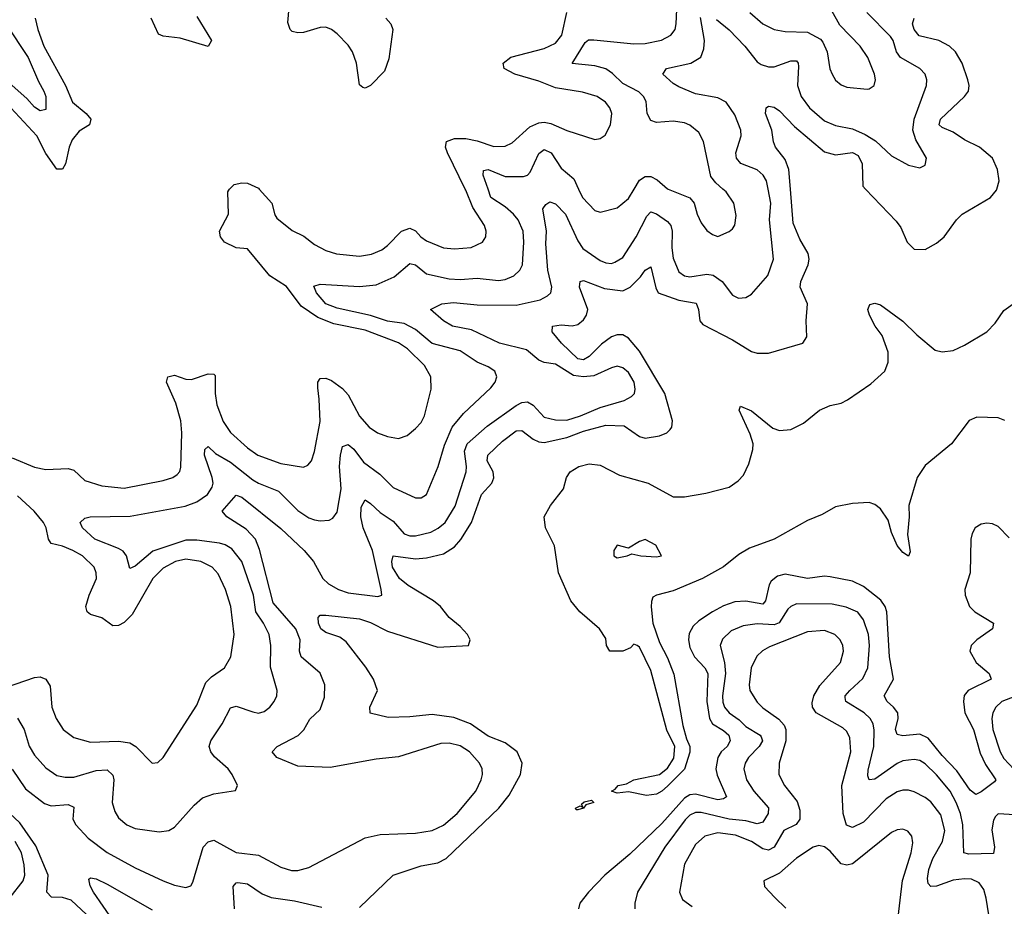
# Model space of a CAD drawing. Header units: inches. Extents: x 1843162 to 1959474, y 907081 to 1016326.
# Tile 274 of 656: x 1905737 to 1909252, y 937439 to 940605. Entities that reach past the tile are written whole.
import ezdxf

# ---------------------------------------------------------------- set-up
doc = ezdxf.new("R2010")
doc.units = ezdxf.units.IN
doc.header["$MEASUREMENT"] = 0
doc.layers.add('B9903', color=7, linetype='Continuous')
doc.layers.add('B9904', color=7, linetype='Continuous')

msp = doc.modelspace()

# ---------------------------------------------------------------- linework, layer by layer
at = {"layer": 'B9903', "color": 5}
for points, elevation in [([(1905710, 937928.4), (1905758.4, 937858.4), (1905826.4, 937806.4), (1905850, 937798.3), (1905910, 937802), (1905930, 937793.4), (1905927.3, 937750), (1905938, 937730), (1905982, 937682), (1906050, 937631.4), (1906150, 937576.1), (1906250, 937530.2), (1906290, 937514.2), (1906330, 937506.3), (1906348.2, 937511.8), (1906355.2, 937524.8), (1906392.7, 937650), (1906410, 937669.4), (1906430, 937675.3), (1906510, 937630.9), (1906590, 937621.1), (1906670, 937578.3), (1906707.2, 937567.2), (1906730, 937566.7), (1906770, 937577.8), (1906970, 937683.1), (1907024.4, 937695.6), (1907150, 937699.7), (1907210, 937709.4), (1907250, 937728.6), (1907298.4, 937770), (1907365, 937850), (1907385.2, 937890), (1907389.2, 937910), (1907388.4, 937930), (1907378.2, 937950), (1907343.5, 937990), (1907310, 938012.1), (1907270, 938021.6), (1907240.2, 938019.8), (1907090, 937972.3), (1907010, 937964.2), (1906845.8, 937934.2), (1906730, 937939.3), (1906655.1, 937970), (1906638, 937990), (1906655.8, 938010), (1906731.6, 938048.4), (1906751.1, 938068.9), (1906773.2, 938106.8), (1906810, 938141.8), (1906825.9, 938185.9), (1906826.3, 938230), (1906810, 938271.1), (1906741.8, 938330), (1906735.8, 938350), (1906738.9, 938390), (1906723.2, 938430), (1906642.4, 938522.4), (1906592.8, 938712.8), (1906578.5, 938750), (1906546, 938786), (1906476.2, 938830), (1906460.5, 938850), (1906510, 938907.6), (1906530, 938899.8), (1906670, 938788.4), (1906753.1, 938710), (1906786.6, 938670), (1906819.3, 938610), (1906839.2, 938590), (1906875.6, 938570), (1906910, 938558.8), (1907015.2, 938544.8), (1907029.6, 938550.4), (1907027.6, 938570), (1906996.5, 938710), (1906963.5, 938790), (1906955.3, 938830), (1906956.2, 938863.8), (1906970, 938890.2), (1906990, 938877.7), (1907024.6, 938844.6), (1907070, 938814.2), (1907110, 938768.6), (1907130, 938761.8), (1907150, 938761.3), (1907204.8, 938775.2), (1907231.2, 938788.8), (1907255.8, 938810), (1907291.8, 938868.2), (1907330.9, 938990), (1907332.5, 939010), (1907324.6, 939064.6), (1907334.2, 939090), (1907406.6, 939153.4), (1907510, 939227.6), (1907530, 939238.1), (1907550, 939240.4), (1907570, 939228.2), (1907610, 939185.7), (1907650, 939176), (1907690, 939175), (1907738.8, 939190), (1907810, 939219.9), (1907895, 939245), (1907920.7, 939259.3), (1907931.5, 939270), (1907934.7, 939285.3), (1907931, 939310), (1907910, 939345.3), (1907890, 939361.8), (1907870, 939367.5), (1907850, 939362), (1907787, 939333), (1907750, 939329.5), (1907714.2, 939334.2), (1907650, 939374.7), (1907610, 939380.8), (1907590, 939388.9), (1907546.2, 939426.2), (1907449.7, 939449.7), (1907350, 939497.8), (1907282.4, 939510), (1907249.6, 939530), (1907203.7, 939570), (1907244, 939590), (1907285.4, 939594.6), (1907370, 939586.4), (1907510, 939585.7), (1907595.2, 939604.8), (1907621.6, 939618.4), (1907632.8, 939630), (1907636.6, 939650), (1907622.5, 939710), (1907615.4, 939804.6), (1907617.6, 939850), (1907604.8, 939930), (1907615.4, 939944.6), (1907630, 939954), (1907650, 939947.8), (1907685.1, 939910), (1907730, 939815.5), (1907747.8, 939787.8), (1907810, 939745.1), (1907830, 939736.6), (1907850, 939734.8), (1907861.5, 939738.5), (1907890, 939756.2), (1907938.2, 939830), (1907976.5, 939903.5), (1907990, 939918.8), (1908010, 939912.1), (1908050, 939884.1), (1908061.8, 939870), (1908066.5, 939850), (1908065.5, 939790), (1908070, 939753.4), (1908090, 939704.7), (1908110, 939690.2), (1908130, 939686.2), (1908190, 939696.5), (1908213, 939693), (1908244.6, 939670), (1908281.6, 939621.6), (1908302.8, 939610), (1908330, 939612.9), (1908350, 939625.3), (1908408.1, 939691.9), (1908427.7, 939750), (1908413.7, 939890), (1908418.6, 939950), (1908409, 940000)], 540), ([(1905710, 939039.8), (1905790, 939007.1), (1905830, 938998.8), (1905910, 939002), (1905930, 938996.5), (1905970, 938959.4), (1906030, 938940.1), (1906110, 938931.9), (1906250, 938959.1), (1906283.6, 938970), (1906299.4, 938980.6), (1906309, 938991), (1906312.5, 939007.5), (1906316.6, 939130), (1906312.9, 939172.9), (1906295.2, 939235.2), (1906261.7, 939310), (1906266.6, 939330), (1906290, 939335.7), (1906330, 939321.5), (1906350, 939320.1), (1906410, 939340.1), (1906430, 939339.6), (1906434.8, 939334.8), (1906435.1, 939270), (1906441, 939230), (1906463.7, 939170), (1906490, 939130.9), (1906550, 939076.1), (1906587.9, 939050), (1906670, 939020.1), (1906750, 939007.5), (1906766.1, 939013.9), (1906778.7, 939030), (1906790, 939062.8), (1906809.4, 939170), (1906806.9, 939250), (1906801.1, 939290), (1906802, 939310), (1906810, 939323.1), (1906830, 939325), (1906850, 939316.6), (1906890, 939288.1), (1906910, 939265.8), (1906950, 939189.2), (1906984.7, 939150), (1907014.4, 939130), (1907050, 939116.5), (1907090, 939109.3), (1907120.4, 939119.6), (1907150, 939144.6), (1907170, 939166.3), (1907182.5, 939190), (1907205.8, 939285.8), (1907205.3, 939330), (1907182.9, 939370), (1907121.3, 939430), (1907090, 939450.4), (1906970, 939496.6), (1906858.6, 939518.6), (1906801.1, 939541.1), (1906742.3, 939582.3), (1906690, 939651.7), (1906630, 939690), (1906550, 939786.8), (1906510, 939790.6), (1906468.5, 939810), (1906454.3, 939830), (1906451, 939850), (1906482.3, 939910), (1906480.2, 939990), (1906483.3, 939996.7), (1906486.6, 940000)], 580), ([(1905730, 938110.2), (1905752.7, 938070), (1905770.5, 938010.5), (1905790, 937979.2), (1905830, 937933.4), (1905870, 937906.5), (1905899.6, 937899.6), (1905930, 937899.6), (1906010, 937924.4), (1906050, 937926.4), (1906070, 937907.7), (1906073.2, 937890), (1906066.8, 937810), (1906077, 937777), (1906090, 937755.2), (1906120.2, 937730), (1906150, 937716.6), (1906235.4, 937704.6), (1906270, 937710.2), (1906290, 937721.6), (1906359.7, 937800.3), (1906390, 937826.3), (1906430, 937841), (1906507.2, 937852.8), (1906515.1, 937870), (1906495.4, 937910), (1906481.7, 937930), (1906432.8, 937972.8), (1906419.3, 937990), (1906414, 938010), (1906419.5, 938030), (1906460.2, 938090), (1906490, 938148.1), (1906510, 938153.9), (1906570, 938132.9), (1906590, 938129.2), (1906610, 938134.9), (1906630.5, 938149.5), (1906646, 938170), (1906655.3, 938190), (1906656.8, 938210), (1906632.4, 938292.4), (1906634.1, 938370), (1906627.3, 938410), (1906607.9, 938450), (1906580.6, 938490), (1906571.7, 938550), (1906530, 938669.8), (1906495.1, 938715.1), (1906470.2, 938730.2), (1906450, 938735.6), (1906370, 938746.6), (1906330, 938746.8), (1906212.5, 938707.5), (1906150, 938653.5), (1906130, 938645.1), (1906118.1, 938690), (1906106.5, 938706.5), (1906090, 938717.2), (1906005.8, 938750), (1905962, 938790), (1905953.6, 938810), (1905970, 938824.9), (1905988.7, 938830), (1906131.8, 938831.8), (1906328.2, 938868.2), (1906370, 938882.8), (1906407.7, 938910), (1906424.7, 938935.3), (1906427.6, 938950), (1906424.2, 938970), (1906396.5, 939050), (1906398.7, 939070), (1906410, 939080.3), (1906436.1, 939056.1), (1906490, 939025.4), (1906570, 938961.8), (1906590, 938949.6), (1906661.2, 938921.2), (1906730, 938852.8), (1906770, 938826.7), (1906790, 938819.4), (1906810, 938815.5), (1906842, 938818), (1906855.4, 938824.6), (1906870, 938846), (1906884.3, 938930), (1906879, 939010), (1906882.6, 939050), (1906890, 939080.3), (1906910, 939088.3), (1906930, 939071.5), (1906965, 939025), (1907022.6, 938982.6), (1907070, 938935), (1907150, 938898), (1907170, 938897.3), (1907189.6, 938910), (1907231.1, 939010), (1907254, 939086), (1907281.1, 939150), (1907321.9, 939198.1), (1907419.3, 939290), (1907435.1, 939310), (1907440.3, 939330), (1907433.1, 939350), (1907410, 939365.3), (1907370, 939381.5), (1907310, 939422.8), (1907210, 939448.9), (1907150, 939498.5), (1907110, 939519.5), (1907050, 939527.9), (1906990, 939548.2), (1906870, 939575.1), (1906830.7, 939590), (1906796.5, 939630), (1906786.8, 939653.2), (1906810, 939660.7), (1906950, 939651.6), (1907010, 939657.6), (1907073.7, 939686.3), (1907130, 939734), (1907150, 939730.1), (1907190, 939697.8), (1907270, 939679.9), (1907310, 939677.4), (1907370, 939681.6), (1907446.3, 939673.7), (1907470, 939677.2), (1907501.5, 939690), (1907522.9, 939710), (1907532.5, 939730), (1907537.4, 939810), (1907534.2, 939850), (1907517.1, 939890), (1907500.2, 939910), (1907470, 939936.9), (1907419.5, 939970), (1907409.1, 940000)], 560), ([(1906592.6, 940000), (1906637.4, 939950), (1906647.7, 939907.7), (1906655.6, 939895.6), (1906710, 939852.6), (1906751.3, 939831.3), (1906790, 939801.6), (1906830, 939780.1), (1906868.5, 939768.5), (1906950, 939760.1), (1906992.9, 939767.1), (1907030, 939783.5), (1907050, 939798.1), (1907099.9, 939850), (1907130, 939860.6), (1907150, 939850.8), (1907169.1, 939829.1), (1907190, 939814.7), (1907250, 939790.1), (1907290, 939786.8), (1907349, 939791), (1907389.6, 939810), (1907400.9, 939830), (1907402.2, 939850), (1907397, 939870), (1907354.6, 939934.6), (1907330, 939995.8), (1907327.9, 940000)], 580), ([(1906950, 937435), (1907070, 937550.1), (1907170, 937583.6), (1907230, 937594.7), (1907260.2, 937610), (1907447.9, 937790), (1907484.7, 937835.3), (1907525.4, 937910), (1907530.8, 937950), (1907512.7, 937990), (1907470, 938022.5), (1907410, 938046.7), (1907346.1, 938090), (1907286.7, 938113.3), (1907210, 938124.4), (1907130, 938115.3), (1907053.1, 938113.1), (1906988.8, 938128.8), (1906987.3, 938150), (1907014, 938210), (1907000.3, 938250), (1906973.3, 938293.3), (1906903, 938383), (1906879.7, 938399.7), (1906830, 938416.2), (1906812.1, 938430), (1906803.4, 938450), (1906802.3, 938470), (1906810, 938478.3), (1906830, 938478.4), (1906950, 938465.5), (1906990, 938452.7), (1907050, 938421.3), (1907230, 938364.2), (1907339.3, 938370), (1907345.1, 938390), (1907336.1, 938410), (1907310, 938438), (1907270, 938469.8), (1907239.5, 938510), (1907214.7, 938530), (1907124.5, 938584.5), (1907092.8, 938610), (1907068.6, 938650), (1907065.2, 938670), (1907069.9, 938690.1), (1907150, 938679.5), (1907190, 938683), (1907250, 938697.6), (1907290, 938722.6), (1907311.6, 938748.4), (1907349.9, 938810), (1907385.7, 938910), (1907422.5, 938950), (1907430, 938968.9), (1907427, 938990), (1907406.5, 939030), (1907408.9, 939050), (1907460.4, 939099.6), (1907510, 939136.4), (1907530, 939137.5), (1907570, 939107.4), (1907590, 939097.7), (1907610, 939095.7), (1907690, 939113), (1907750, 939135.7), (1907830, 939157.4), (1907895.1, 939155.1), (1907950, 939116.6), (1907970, 939110.9), (1908021.3, 939118.7), (1908047.8, 939130), (1908059, 939141), (1908065.3, 939150), (1908067.1, 939172.9), (1908040.3, 939270), (1907950, 939420.9), (1907910, 939467.8), (1907890, 939479.5), (1907870, 939480.1), (1907850, 939473), (1907813.7, 939446.3), (1907770, 939401.8), (1907750, 939389.9), (1907730, 939393.9), (1907671.6, 939450), (1907638.5, 939490), (1907639.5, 939510), (1907670, 939515), (1907710, 939511.5), (1907730, 939516.8), (1907750, 939532.9), (1907760.4, 939550), (1907765, 939570), (1907736, 939650), (1907737.6, 939670), (1907750, 939674), (1907824.8, 939644.8), (1907890, 939636.9), (1907916.5, 939650), (1907953.6, 939686.4), (1907970, 939710.2), (1907990, 939722), (1908007.9, 939647.9), (1908017, 939630), (1908090, 939603.9), (1908152.7, 939592.7), (1908160.9, 939570), (1908164.8, 939530), (1908176.1, 939516.1), (1908282.2, 939462.2), (1908350, 939419.8), (1908370, 939413.5), (1908410, 939413.8), (1908533, 939450), (1908547.5, 939472.5), (1908544.8, 939530), (1908549.2, 939590), (1908523.4, 939650), (1908525.4, 939670), (1908552, 939730), (1908556, 939750), (1908552.2, 939770), (1908521.7, 939821.7), (1908498.3, 939878.3), (1908488.5, 940000)], 520), ([(1907732.6, 940000), (1907746.4, 939970), (1907790, 939923.5), (1907810, 939917.5), (1907870, 939932.5), (1907910, 939966.3), (1907930.5, 940000)], 560), ([(1908052.2, 940000), (1908130, 939969.2), (1908145.2, 939950), (1908155.6, 939910), (1908170, 939879.5), (1908190, 939852.4), (1908210, 939837.6), (1908230, 939830.4), (1908270, 939848.5), (1908281.5, 939858.5), (1908290, 939871), (1908294.6, 939905.4), (1908287, 939950), (1908259.3, 939990), (1908247.9, 940000)], 560), ([(1908756.3, 940000), (1908866, 939886), (1908882.6, 939862.6), (1908905, 939810), (1908930, 939786), (1908970, 939784.4), (1909010, 939807.4), (1909038, 939830), (1909081.4, 939890), (1909101.4, 939910), (1909202.7, 939970), (1909224, 939996), (1909225.2, 940000)], 520), ([(1909253.5, 939173.5), (1909230, 939183.2), (1909153.9, 939186.1), (1909126.6, 939173.4), (1909063.6, 939090), (1908970, 939012.7), (1908940.8, 938970), (1908911.3, 938870), (1908912.8, 938830), (1908906.7, 938766.7), (1908915.5, 938704.5), (1908910.3, 938689.7), (1908890, 938702.3), (1908870, 938727.3), (1908850, 938774), (1908837.6, 938817.6), (1908810, 938858.7), (1908790, 938874.2), (1908770, 938880.7), (1908710, 938877.3), (1908650, 938864.9), (1908601.9, 938838.1), (1908550, 938816.5), (1908430, 938750.5), (1908342.5, 938717.5), (1908304.9, 938695.1), (1908250, 938651), (1908175.2, 938610), (1908070, 938564.9), (1908010.2, 938549.8), (1907997.6, 938542.4), (1907992.1, 938527.9), (1907991.8, 938508.2), (1907997.9, 938450), (1908021.5, 938381.5), (1908050, 938325.9), (1908072.5, 938267.5), (1908105.1, 938085.1), (1908117.3, 938037.3), (1908130.1, 938010), (1908129.3, 937989.3), (1908110, 937929), (1908050, 937867.8), (1908030, 937849.9), (1908010, 937839.4), (1907974.9, 937834.9), (1907910, 937847.4), (1907870, 937843.5), (1907849.4, 937850), (1907863.3, 937856.7), (1907873.2, 937870), (1907903.8, 937876.2), (1907929.6, 937890), (1908021.3, 937910), (1908050, 937931.7), (1908072.3, 937967.7), (1908075.7, 938010), (1908047.6, 938067.6), (1907990, 938280.5), (1907950, 938364), (1907942, 938370), (1907930, 938374.5), (1907917.5, 938362.5), (1907890.2, 938349.8), (1907844, 938350), (1907831.8, 938370), (1907830, 938395.3), (1907807, 938430), (1907737, 938490), (1907704.5, 938530), (1907660.7, 938630), (1907646.3, 938726.3), (1907614, 938790), (1907609.6, 938830), (1907631.6, 938870), (1907678, 938930), (1907689.7, 938970), (1907702.3, 938990), (1907733.6, 939010), (1907770, 939019.1), (1907810, 939014), (1907878.6, 938978.6), (1907980.4, 938950), (1908070, 938901.6), (1908110, 938900.9), (1908186.3, 938913.7), (1908270, 938936), (1908302.2, 938957.8), (1908321.2, 938978.8), (1908340.6, 939019.4), (1908354.5, 939070), (1908355, 939090), (1908344.8, 939124.8), (1908305.1, 939210), (1908310, 939224.7), (1908350, 939208.2), (1908426.3, 939146.3), (1908450, 939137.4), (1908490, 939141.1), (1908535.4, 939164.6), (1908592.8, 939210), (1908630, 939227.3), (1908670, 939236), (1908692.9, 939247.1), (1908775.1, 939304.9), (1908825.2, 939350), (1908837.8, 939382.2), (1908837.8, 939417.8), (1908816.6, 939476.6), (1908790.9, 939510), (1908771.2, 939550), (1908765.3, 939570), (1908771.8, 939588.2), (1908790, 939592.2), (1908810, 939586.7), (1908890, 939528.2), (1908939.3, 939479.3), (1909004.7, 939424.7), (1909030, 939418.9), (1909070, 939423.8), (1909110, 939442.2), (1909189.7, 939490.3), (1909219, 939521), (1909250, 939566.9), (1909312.3, 939610)], 480), ([(1905690, 938221.7), (1905790, 938255.9), (1905810, 938258.5), (1905830, 938250.1), (1905845.5, 938225.5), (1905852.4, 938150), (1905867, 938110), (1905892.4, 938070), (1905930, 938041.5), (1905990, 938025.1), (1906090, 938028.3), (1906130, 938022.5), (1906152.2, 938010), (1906210, 937950.4), (1906230, 937952.4), (1906250, 937970.3), (1906370, 938157.7), (1906402.2, 938237.8), (1906421.6, 938258.4), (1906468.7, 938290), (1906491.4, 938330), (1906502.7, 938410), (1906490.4, 938510), (1906472.1, 938570), (1906445.6, 938625.6), (1906424, 938650), (1906383.5, 938670), (1906330, 938678.1), (1906294, 938670), (1906250, 938645.8), (1906212.4, 938610), (1906139.2, 938480.8), (1906110, 938452.4), (1906090, 938441.5), (1906070, 938440.9), (1906030, 938468.5), (1905990, 938481.2), (1905978, 938490), (1905973, 938510), (1905985, 938550), (1906011.5, 938610), (1906010.7, 938630), (1906002.8, 938650), (1905961.6, 938690), (1905926.8, 938710), (1905890, 938725.3), (1905850, 938734.8), (1905839.6, 938750), (1905832, 938790), (1905822.8, 938810), (1905789.4, 938850), (1905730, 938904.4)], 580), ([(1909270, 938754.9), (1909230, 938795.4), (1909210, 938804.6), (1909190, 938807), (1909170, 938803.1), (1909148.4, 938790), (1909137.4, 938770), (1909133.1, 938750), (1909130.1, 938630), (1909111.4, 938570), (1909111.9, 938550), (1909128.4, 938510), (1909147.3, 938490), (1909213.7, 938450), (1909209.4, 938430), (1909153.8, 938390), (1909133.7, 938370), (1909129.4, 938350), (1909151.8, 938310), (1909198.6, 938270), (1909204.9, 938250), (1909122.9, 938210), (1909108.5, 938191.5), (1909106.2, 938170), (1909111.7, 938130), (1909142.3, 938070), (1909165.9, 937985.9), (1909185.1, 937945.1), (1909221.3, 937890), (1909216.9, 937883.1), (1909170, 937848.2), (1909150, 937838.5), (1909130, 937854.2), (1909083.1, 937923.1), (1909030, 937977.9), (1908979.9, 938039.9), (1908950, 938053.5), (1908890, 938047.6), (1908870, 938053), (1908863.8, 938070), (1908873.6, 938110), (1908871.6, 938130), (1908856.8, 938150), (1908833.4, 938170), (1908823.8, 938190), (1908856, 938250), (1908841.8, 938330), (1908832.7, 938490), (1908826.4, 938510), (1908811.9, 938531.9), (1908750, 938580.7), (1908710, 938599.9), (1908630, 938615), (1908610, 938617.6), (1908550, 938609.4), (1908470, 938624.9), (1908442.4, 938617.6), (1908420.4, 938599.6), (1908412.8, 938587.2), (1908399.8, 938530), (1908390, 938518.4), (1908330, 938528.1), (1908290, 938526.4), (1908250, 938511.8), (1908210.1, 938490), (1908162, 938458), (1908141.3, 938438.7), (1908126.9, 938413.1), (1908124.6, 938390), (1908130, 938362.9), (1908145.9, 938330), (1908183, 938290), (1908193.2, 938270), (1908190.3, 938170), (1908199.8, 938110), (1908210.1, 938090), (1908250, 938066.4), (1908268.7, 938050), (1908273.1, 938030), (1908262.4, 938010), (1908241.5, 937990), (1908228.9, 937970), (1908221.8, 937930), (1908226.8, 937906.8), (1908260.7, 937830), (1908250, 937822.2), (1908230, 937819.7), (1908150, 937839.8), (1908130, 937837), (1908110, 937824.9), (1908030, 937734.9), (1907914.9, 937625.1), (1907826, 937550), (1907767.3, 937490), (1907737.2, 937450), (1907732.2, 937430)], 520), ([(1909290, 937765.7), (1909230.7, 937769.3), (1909220.8, 937759.2), (1909213.3, 937746.7), (1909207.9, 937712.1), (1909217.4, 937650), (1909213, 937627), (1909125.5, 937625.5), (1909107.9, 937630), (1909104.1, 937730), (1909095.7, 937770), (1909080.6, 937810), (1909058.5, 937850), (1909010, 937908.9), (1908970, 937948.3), (1908950, 937959.9), (1908930, 937963.7), (1908890, 937958.9), (1908870, 937949.4), (1908790, 937892.6), (1908769.8, 937890), (1908764.6, 937904.6), (1908765.6, 937925.6), (1908786, 938010), (1908787.7, 938067.7), (1908784.1, 938090), (1908773.7, 938110), (1908751.7, 938130), (1908686.2, 938170), (1908684, 938184), (1908683.7, 938190), (1908700.2, 938210), (1908747.1, 938252.9), (1908764.8, 938290), (1908770.7, 938370), (1908766.9, 938410), (1908750, 938462), (1908729.5, 938489.5), (1908687.1, 938507.1), (1908637.9, 938517.9), (1908510, 938518.6), (1908490, 938509.9), (1908479.9, 938500.1), (1908448.8, 938451.2), (1908430, 938444.6), (1908370, 938447.8), (1908319.7, 938440.3), (1908277.4, 938422.6), (1908246.6, 938393.4), (1908238.2, 938370), (1908253.6, 938310), (1908256.7, 938270), (1908245.6, 938190), (1908247.5, 938167.5), (1908253, 938150), (1908269.5, 938130), (1908305.3, 938105.3), (1908330, 938080.8), (1908380.9, 938050), (1908384.1, 938044.1), (1908389.5, 938030), (1908377.1, 938010), (1908339.2, 937970), (1908327.5, 937950), (1908322.7, 937930), (1908331.8, 937890), (1908358, 937850), (1908410.8, 937790.8), (1908409.6, 937770), (1908390, 937739), (1908370, 937733.7), (1908330, 937744.7), (1908270, 937750.7), (1908170, 937774.5), (1908150, 937773.8), (1908130, 937763.9), (1908112.8, 937747.2), (1908039.9, 937650), (1907942.2, 937490), (1907932.7, 937450), (1907932.9, 937430)], 540), ([(1909210, 937327), (1909187.7, 937467.7), (1909178.5, 937498.5), (1909162.8, 937522.8), (1909135.4, 937535.4), (1909110, 937537), (1909070, 937531.9), (1909010, 937511), (1908989.3, 937509.3), (1908980.8, 937520.8), (1908978.4, 937538.4), (1908982.7, 937570), (1908997.3, 937610), (1909031.7, 937670), (1909039.5, 937710), (1909025.1, 937765.1), (1908990, 937812), (1908970, 937827.7), (1908930, 937848.3), (1908910, 937854.2), (1908890, 937853.9), (1908870, 937847.6), (1908830, 937822.5), (1908750, 937739.6), (1908710, 937720.2), (1908688.8, 937728.8), (1908676.6, 937770), (1908672.3, 937870), (1908703.7, 937990), (1908700.9, 938040.9), (1908690, 938062.8), (1908676.1, 938076.1), (1908580.2, 938130), (1908567.3, 938150), (1908565.7, 938165.7), (1908572.1, 938190), (1908593, 938227), (1908667.9, 938310), (1908677.5, 938350), (1908675.3, 938370), (1908666.6, 938390), (1908647.1, 938410), (1908610, 938423.9), (1908550, 938418.6), (1908414.3, 938365.7), (1908388.6, 938351.4), (1908368.1, 938331.9), (1908348.4, 938290), (1908340.8, 938230), (1908343.7, 938210), (1908370, 938167.8), (1908390, 938148.1), (1908447.5, 938107.5), (1908466.2, 938086.2), (1908471.9, 938070), (1908472.2, 938030), (1908448.9, 937950), (1908446.8, 937910), (1908467.8, 937870), (1908513.2, 937813.2), (1908522.5, 937782.5), (1908522.7, 937750), (1908508.7, 937731.3), (1908465.5, 937710), (1908430.5, 937650), (1908410, 937639.7), (1908390, 937644), (1908350, 937670.7), (1908292.5, 937692.5), (1908230, 937701.1), (1908182.6, 937690), (1908150, 937659.4), (1908110.6, 937590), (1908092.5, 937490), (1908103.2, 937463.2), (1908137.7, 937437.7)], 560), ([(1909290, 938188.2), (1909243.5, 938170), (1909221.7, 938150), (1909211.4, 938130), (1909207.9, 938110), (1909211.6, 938070), (1909236.9, 937990), (1909250, 937966.8), (1909303.7, 937910)], 540), ([(1905975.8, 937410), (1905921.1, 937461.1), (1905890, 937470.3), (1905851.1, 937471.1), (1905833.6, 937490), (1905839.2, 937550), (1905794.4, 937654.4), (1905737.5, 937737.5), (1905681.6, 937790)], 540), ([(1908869.4, 937370), (1908889.1, 937530.9), (1908919.5, 937630), (1908925.9, 937665.9), (1908921.5, 937690), (1908907.2, 937707.2), (1908890, 937714.4), (1908870, 937712.3), (1908850, 937702.5), (1908721.4, 937598.6), (1908710, 937590.4), (1908690, 937586), (1908670, 937590.6), (1908630, 937635.5), (1908610, 937650.8), (1908590, 937656.1), (1908570, 937649.8), (1908510, 937611.4), (1908450, 937556.8), (1908393.4, 937530), (1908396.4, 937510), (1908432.7, 937470), (1908472.7, 937432.7)], 580), ([(1905703.7, 937470), (1905749.9, 937530), (1905755.3, 937550), (1905753.2, 937586.8), (1905743.6, 937630), (1905721.6, 937670)], 560), ([(1906069.9, 937390), (1906000.3, 937490), (1905988.5, 937511.5), (1905984.4, 937535.6), (1905990, 937540.5), (1906010, 937536.9), (1906050, 937518.5), (1906210, 937426.1)], 520), ([(1906504.6, 937430), (1906499.3, 937510), (1906510, 937522.4), (1906516.3, 937523.7), (1906550, 937518.7), (1906603, 937483), (1906634.9, 937470), (1906718, 937458), (1906815.7, 937435.7)], 520)]:
    msp.add_lwpolyline(points, dxfattribs=dict(at, elevation=elevation))
at = {"layer": 'B9903', "color": 5, "elevation": 480}
for points in [[(1907970, 938748.7), (1907950, 938742), (1907910, 938718), (1907870, 938728), (1907858, 938710), (1907858, 938690), (1907870, 938682.8), (1907906, 938690), (1907922, 938698), (1907954, 938690), (1908010, 938686.4), (1908028, 938690), (1908008.7, 938728.7)], [(1907730, 937782.9), (1907723.6, 937783.6), (1907720.9, 937790), (1907737.5, 937797.5), (1907748.4, 937791.6), (1907743.2, 937803.2), (1907752.6, 937812.6), (1907778.4, 937818.4), (1907786.8, 937810), (1907758.8, 937801.2), (1907750, 937789.7)]]:
    msp.add_lwpolyline(points, close=True, dxfattribs=at)
at = {"layer": 'B9904', "color": 5}
for points, elevation in [([(1908247.9, 940000), (1908222.4, 940022.4), (1908204.5, 940044.5), (1908177.8, 940170), (1908161.9, 940201.9), (1908130, 940228.7), (1908110, 940236.2), (1908070, 940242.3), (1908010, 940237.2), (1907990, 940245), (1907977.5, 940270), (1907973.1, 940313.1), (1907964.7, 940330), (1907947.1, 940347.1), (1907890, 940377.2), (1907853.1, 940413.1), (1907830, 940429.1), (1907790, 940439.7), (1907709, 940449), (1907756.4, 940523.6), (1907767.2, 940532.8), (1907786.6, 940533.4), (1907930, 940518.9), (1907970, 940519.6), (1908028, 940532), (1908061.4, 940550), (1908077.4, 940570), (1908081.2, 940590), (1908089, 940770)], 560), ([(1907044.8, 940610), (1907061.6, 940590), (1907069, 940570), (1907054.9, 940465.1), (1907039.4, 940420.6), (1906990, 940369.8), (1906970, 940359.8), (1906962.3, 940362.3), (1906950, 940372.7), (1906939.2, 940450), (1906925.5, 940490), (1906910, 940513.5), (1906870, 940553.8), (1906850, 940569.3), (1906830, 940577.7), (1906810, 940577.5), (1906750, 940559.4), (1906730, 940557.6), (1906710, 940563.2), (1906702.2, 940570), (1906694.5, 940594.5), (1906702.8, 940690)], 580), ([(1906370, 940616), (1906422.4, 940530), (1906410, 940509), (1906310, 940539), (1906250, 940546), (1906232.9, 940552.9), (1906206.9, 940610)], 580), ([(1907327.9, 940000), (1907263.9, 940130), (1907257.2, 940150), (1907260.3, 940170), (1907290, 940180.6), (1907330, 940180.3), (1907370, 940172.6), (1907430, 940152.4), (1907470, 940153), (1907494.8, 940165.2), (1907558.2, 940221.8), (1907590, 940236.1), (1907610, 940238.5), (1907633.9, 940233.9), (1907691, 940209), (1907790, 940177.6), (1907810, 940180.5), (1907827.8, 940192.2), (1907846.3, 940230), (1907851.6, 940270), (1907843.5, 940290), (1907828, 940310), (1907798.7, 940330), (1907746.1, 940346.1), (1907650, 940361.1), (1907590, 940385.1), (1907505.1, 940410), (1907466.4, 940430), (1907463.5, 940450), (1907490, 940470.8), (1907610, 940501.9), (1907650, 940521.5), (1907672, 940550), (1907689.9, 940630.1)], 580), ([(1908409, 940000), (1908403.2, 940030), (1908391.2, 940050), (1908370, 940068.4), (1908311.7, 940091.7), (1908296.1, 940110), (1908294, 940130), (1908312.7, 940190), (1908311.6, 940210), (1908290, 940265.3), (1908259.8, 940310), (1908230, 940325.3), (1908150, 940340.5), (1908090, 940365.2), (1908070, 940377), (1908032.8, 940410), (1908046.6, 940430), (1908133.3, 940450), (1908168.8, 940471.2), (1908179, 940501), (1908181.7, 940530), (1908167.8, 940612.2)], 540), ([(1908225, 940605), (1908270, 940568.1), (1908326.2, 940510), (1908370, 940454.8), (1908384.7, 940444.7), (1908410, 940436.8), (1908430, 940437.1), (1908490, 940458.4), (1908510, 940458.4), (1908516.6, 940450), (1908517.7, 940437.7), (1908513.8, 940370), (1908526.7, 940330), (1908556.3, 940290), (1908610, 940243.3), (1908650, 940226.7), (1908710, 940215.4), (1908755.2, 940195.2), (1908792, 940172), (1908850, 940118.3), (1908910, 940084.9), (1908950, 940075.3), (1908970, 940085.5), (1908974.8, 940110), (1908935.8, 940175.8), (1908925, 940210), (1908929.9, 940250), (1908974, 940370), (1908975.5, 940390), (1908969.8, 940410), (1908950.9, 940430.9), (1908881.2, 940470), (1908867.5, 940490), (1908854.8, 940530), (1908845.4, 940545.4), (1908761, 940630)], 540), ([(1908344, 940630), (1908390, 940590.2), (1908430, 940570.2), (1908470, 940563.2), (1908550, 940560.1), (1908595.5, 940535.5), (1908604.8, 940524.8), (1908620.2, 940490), (1908629.5, 940429.5), (1908637.3, 940410), (1908650, 940388.8), (1908670, 940371.7), (1908690, 940363.9), (1908762.7, 940357.3), (1908770, 940357.6), (1908787, 940370), (1908792.1, 940390), (1908788.6, 940410), (1908764.8, 940470), (1908737.7, 940510), (1908665, 940585), (1908636.7, 940636.7)], 560), ([(1905688.1, 940590), (1905767.7, 940470), (1905803.8, 940383.8), (1905823.1, 940350), (1905830.6, 940330), (1905830, 940284.5), (1905810, 940279), (1905790, 940292.6), (1905763, 940323), (1905689.3, 940389.3)], 560), ([(1905792.7, 940610), (1905801.7, 940570), (1905823.9, 940510), (1905900.3, 940370), (1905925.4, 940310), (1905974.8, 940270), (1905991, 940250), (1905986.2, 940230), (1905950, 940206.7), (1905924.3, 940175.7), (1905913.4, 940150), (1905900.9, 940090), (1905890, 940071), (1905870, 940071.7), (1905830, 940127.5), (1905798.8, 940190), (1905690, 940306.7)], 580), ([(1909225.2, 940000), (1909234.2, 940030), (1909228.2, 940070), (1909209.8, 940110), (1909163.1, 940150), (1909110, 940176.2), (1909070, 940202.7), (1909030, 940219.5), (1909019.9, 940230), (1909024.9, 940250), (1909110.6, 940330), (1909124.1, 940350), (1909126.2, 940370), (1909121.9, 940390), (1909101.5, 940450), (1909077.7, 940490), (1909057, 940510), (1909018.5, 940530), (1908947.7, 940547.7), (1908930, 940569.8), (1908924.5, 940590), (1908929.9, 940610.1)], 520), ([(1908488.5, 940000), (1908482.9, 940070), (1908470, 940106.2), (1908435.6, 940150), (1908428.3, 940168.3), (1908421.7, 940210), (1908399.8, 940270), (1908401.6, 940290), (1908410, 940296.5), (1908430, 940292.4), (1908450, 940278.9), (1908503.1, 940223.1), (1908610, 940132.7), (1908650, 940122.2), (1908710, 940130.1), (1908730, 940120.4), (1908744.3, 940090), (1908746.7, 940010), (1908756.3, 940000)], 520), ([(1907409.1, 940000), (1907391.7, 940050), (1907393.1, 940066.9), (1907410, 940070.1), (1907470, 940045.4), (1907535.6, 940044.4), (1907550.3, 940049.7), (1907560, 940060), (1907590, 940127.2), (1907610, 940141.7), (1907634.2, 940130), (1907670, 940074.6), (1907716, 940036), (1907732.6, 940000)], 560), ([(1906486.6, 940000), (1906503.4, 940016.6), (1906530, 940022.7), (1906550, 940021.4), (1906590, 940002.9), (1906592.6, 940000)], 580), ([(1907930.5, 940000), (1907950, 940032.1), (1907970, 940045.5), (1907990, 940045.2), (1908013.1, 940033.1), (1908050, 940000.9), (1908052.2, 940000)], 560)]:
    msp.add_lwpolyline(points, dxfattribs=dict(at, elevation=elevation))

doc.saveas('drawing.dxf')
